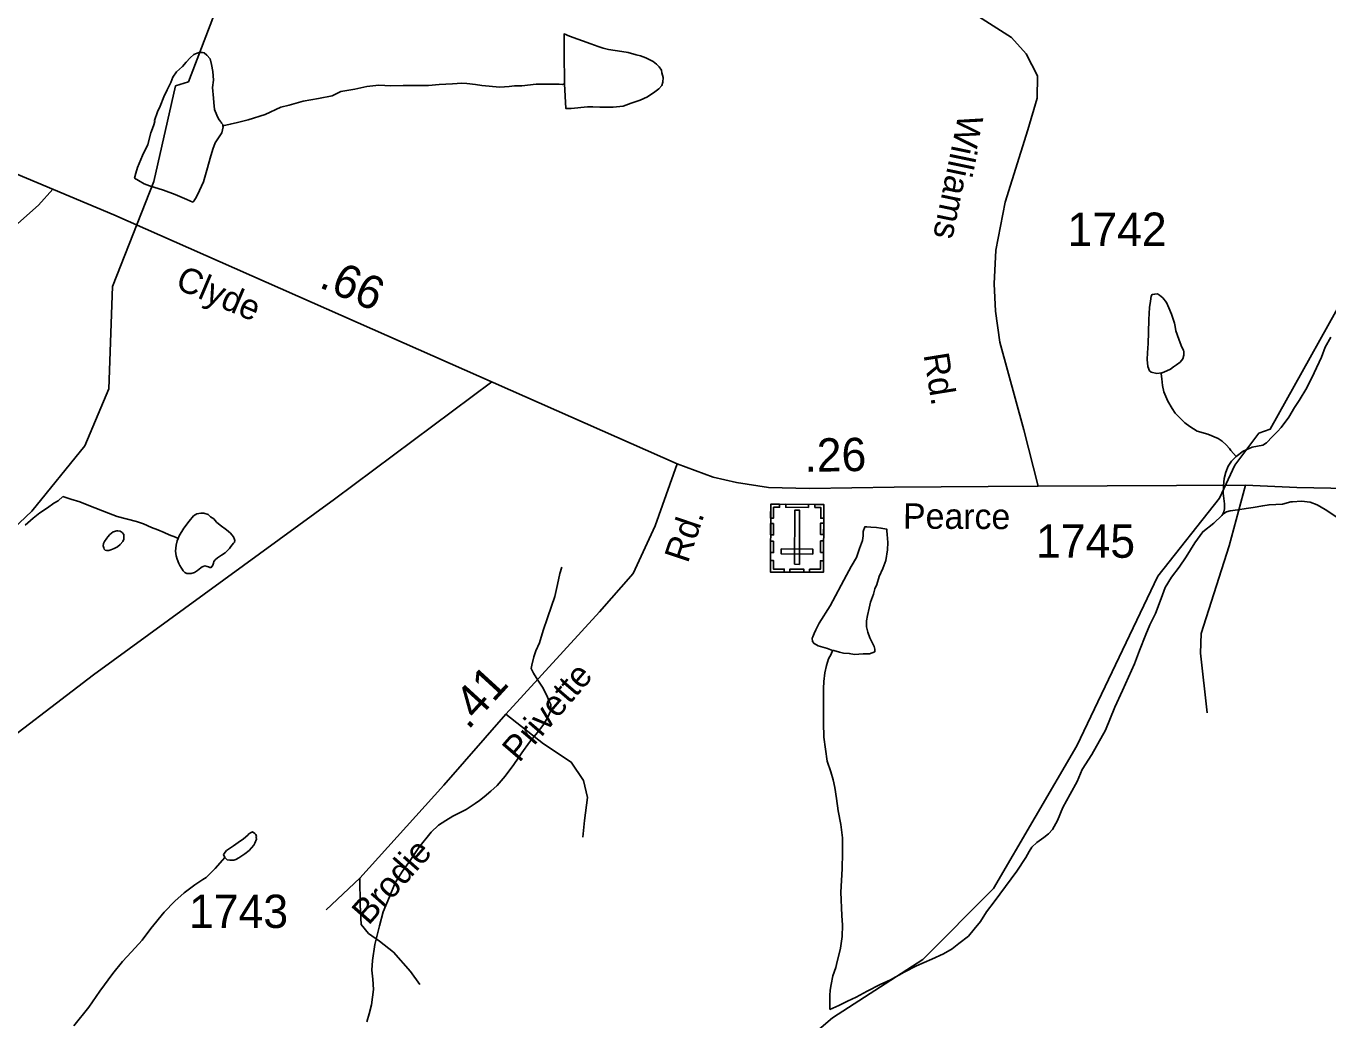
# Model space of a CAD drawing. Extents: x 2126262 to 2293712, y 749403 to 919119.
# Drawn here: x 2210024 to 2214909, y 776489 to 780220 of the extents above; entities that cross this region are included whole.
import ezdxf

# ---------------------------------------------------------------- set-up
doc = ezdxf.new("R2010")
doc.units = 0
for name, color, linetype in [('Exist Cultural Cemetery CELL', 7, 'Continuous'), ('Exist Hydrographic Misc Water Feature', 7, 'Continuous'), ('Exist Road Non-System Type 51', 7, 'Continuous'), ('Exist Road Secondary Mileage Hundredths English Label', 7, 'Continuous'), ('Exist Road Secondary Type 41 Attributed', 7, 'Continuous'), ('Exist Road Secondary Type 51 Attributed', 7, 'Continuous'), ('Exist Road Secondary Type 51 Label', 7, 'Continuous'), ('Exist Road Secondary Type 51 Number Label', 7, 'Continuous')]:
    doc.layers.add(name, color=color, linetype=linetype)

msp = doc.modelspace()

# ---------------------------------------------------------------- linework, layer by layer
at = {"layer": 'Exist Cultural Cemetery CELL'}
for points in [[(2213016, 778169.8), (2212816.9, 778170.7), (2212818, 778425.3), (2213017.1, 778424.4)], [(2212851.2, 778425.2), (2212851.1, 778413.7), (2212829.1, 778413.8), (2212828.9, 778373.4), (2212817.8, 778373.4), (2212818, 778425.3)], [(2212959.6, 778413.2), (2212874.8, 778413.6), (2212874.8, 778425), (2212959.7, 778424.6)], [(2212984.1, 778424.5), (2212984, 778413), (2213006, 778412.9), (2213005.8, 778372.5), (2213016.9, 778372.5), (2213017.2, 778424.4)], [(2212907.1, 778199.6), (2212925.8, 778199.5), (2212926.7, 778402.3), (2212908, 778402.4)], [(2212829.1, 778353), (2212828.9, 778309.7), (2212817.5, 778309.8), (2212817.7, 778353.1)], [(2213016.8, 778354.5), (2213016.7, 778311.2), (2213005.3, 778311.2), (2213005.5, 778354.5)], [(2212828.8, 778287.1), (2212828.6, 778243.8), (2212817.2, 778243.8), (2212817.4, 778287.1)], [(2213016.5, 778287.3), (2213016.3, 778244), (2213004.9, 778244), (2213005.1, 778287.3)], [(2212975.5, 778238), (2212975.6, 778256.7), (2212857.8, 778257.3), (2212857.7, 778238.6)], [(2212817, 778214.1), (2212828.4, 778214), (2212828.2, 778181.8), (2212868.8, 778181.6), (2212868.7, 778170.5), (2212816.8, 778170.8)], [(2212941.9, 778170.2), (2212890.1, 778170.4), (2212890.1, 778181.8), (2212942, 778181.6)], [(2213016.2, 778213.1), (2213004.8, 778213.2), (2213004.7, 778181), (2212964.1, 778181.2), (2212964.1, 778170), (2213016, 778169.8)]]:
    msp.add_lwpolyline(points, close=True, dxfattribs=at)
at = {"layer": 'Exist Hydrographic Misc Water Feature'}
for points in [[(2210634.1, 780010.7), (2210773.1, 780378.5), (2210779.1, 780854), (2211005.1, 781823.6), (2211060, 782331)], [(2214560, 778572), (2214650, 778691.5), (2214692.1, 778707), (2215029, 779310.2), (2215060.9, 779526), (2215135, 779626.2), (2215092.9, 779758.3), (2215092.1, 779902.6), (2215125.1, 779977.4), (2215175, 779986.2), (2215317.1, 779878.3), (2215474.9, 779855.4), (2215974, 780064.9), (2216056.1, 780191.1), (2216355, 780283.4), (2216545.9, 780410.7), (2216852.1, 780706.1)], [(2212044.3, 780002.7), (2212044.3, 780012.5), (2212043.4, 780112.4), (2212043.2, 780148.5), (2212043.4, 780170.4), (2212043, 780180.6), (2212042.8, 780190.4), (2212062.7, 780182.5), (2212143.3, 780153.3), (2212171, 780143.4), (2212189.2, 780137.5), (2212209.5, 780131.6), (2212259.6, 780124), (2212283.6, 780120.3), (2212313.3, 780112.6), (2212329.7, 780108.5), (2212349.6, 780100.7), (2212369.7, 780090.7), (2212377.5, 780086.7), (2212389.8, 780076.7), (2212399.6, 780067.1), (2212407.8, 780054.9), (2212409.7, 780044.9), (2212414, 780027.2), (2212413.8, 780009), (2212410.1, 779997), (2212398.4, 779985), (2212382.8, 779972.7), (2212356.3, 779954.8), (2212328.5, 779942.4), (2212295, 779930.4), (2212264.7, 779920), (2212226.8, 779916), (2212206.7, 779915.8), (2212176.9, 779915.4), (2212150.9, 779917.3), (2212130.8, 779917), (2212069.1, 779911), (2212049, 779910.7), (2212044.3, 780002.7)], [(2210539.6, 779604.4), (2210487.3, 779620), (2210467.4, 779627.9), (2210445.7, 779639.8), (2210431.5, 779649.6), (2210435.4, 779667.6), (2210442.8, 779689.6), (2210460.8, 779733.6), (2210480.5, 779775.7), (2210492.2, 779819.7), (2210502.1, 779845.8), (2210507.6, 779862), (2210505.7, 779865.9), (2210517.4, 779897.9), (2210527.5, 779919.9), (2210541.2, 779954.3), (2210552.9, 779980.1), (2210566.9, 780008.4), (2210574.9, 780028.3), (2210588.4, 780048.6), (2210610.5, 780068.4), (2210624.3, 780084.6), (2210640.1, 780100.8), (2210654, 780112.9), (2210666.1, 780118.8), (2210674.1, 780120.9), (2210686, 780121.1), (2210691.9, 780119.4)], [(2210691.9, 780119.4), (2210702.2, 780111.3), (2210714.3, 780097.3), (2210720.4, 780075.3), (2210724.5, 780049.5), (2210727, 780017.5), (2210723.1, 779989.3), (2210727, 779949.3), (2210729.1, 779933.6), (2210731.5, 779907.3), (2210739.3, 779885.4), (2210745.5, 779871.5), (2210751.8, 779863.7), (2210755.9, 779859.8), (2210757.8, 779855.9), (2210761.9, 779850), (2210762.1, 779845.9)], [(2208426, 777310.8), (2208504, 777364.7), (2208787, 777375.3), (2209019.1, 777485.3), (2209417.1, 777805.1), (2210046, 778399.1), (2210244.1, 778644.3), (2210334.1, 778858.9), (2210348, 779242.4), (2210504.1, 779636.1), (2210585.1, 779995.3), (2210634.1, 780010.7)], [(2212044.3, 780002.7), (2212036.5, 780000.7), (2212024.4, 780002.5), (2212004.3, 780002.3), (2211994.2, 780002.2), (2211966.5, 780001.9), (2211938.4, 780001.7), (2211884.7, 779995.6), (2211856.6, 779995.4), (2211836.7, 779993.1), (2211802.3, 779991), (2211734.4, 779996.4), (2211710.4, 780000.4), (2211678.2, 780004.1), (2211658.6, 780005.8), (2211624.7, 780003.6), (2211574.5, 780001.1), (2211534.3, 779997), (2211482.4, 779996.7), (2211438.5, 779996.4), (2211392.6, 779996.1), (2211348.3, 779997.9), (2211303, 779993.4), (2211257.1, 779982.9), (2211204.6, 779974.6), (2211173.2, 779958.7), (2211120.9, 779948.3), (2211063.5, 779937.9), (2211011.2, 779923.4), (2210979.4, 779915.3), (2210921.8, 779888.7), (2210857.6, 779868.4), (2210817.6, 779858.2), (2210790, 779851.8), (2210762.1, 779845.9)], [(2210762.1, 779845.9), (2210763.9, 779841.9), (2210758.2, 779819.7), (2210748.3, 779803.7), (2210734, 779781.6), (2210724.3, 779757.5), (2210714.5, 779723.7), (2210705.1, 779687.4), (2210689.3, 779635.4), (2210675.3, 779603.4), (2210663.6, 779579.2), (2210653.8, 779563.3), (2210650.1, 779559), (2210627.6, 779568.9), (2210583.7, 779588.4), (2210539.6, 779604.4)], [(2214285.3, 778918.3), (2214267, 778916.5), (2214245.3, 778920.3), (2214238.9, 778926.1), (2214232.6, 778942), (2214230.5, 778967.9), (2214232.4, 778994), (2214234.2, 779028.2), (2214236.1, 779070.1), (2214237.3, 779118.2), (2214239.5, 779164.1), (2214243, 779187.9), (2214245.3, 779206.3), (2214249.2, 779212.2), (2214258.8, 779214.3), (2214269.1, 779214.4), (2214276.9, 779210.4), (2214288.8, 779200.5), (2214302.9, 779182.5), (2214311.5, 779162.6), (2214321.6, 779138.8), (2214333.7, 779104.9), (2214335.5, 779092.8), (2214338, 779076.6), (2214343.7, 779062.8), (2214350.3, 779040.7), (2214360.3, 779014.9), (2214366.5, 779003), (2214368.5, 778997), (2214368.5, 778992.9), (2214368.5, 778985.2), (2214364.6, 778971.2), (2214354.8, 778958.9), (2214340.4, 778948.9), (2214328.9, 778940.9), (2214318.7, 778932.7), (2214293.3, 778920.7), (2214285.3, 778918.3)], [(2214919.5, 779052.9), (2214898, 779014.8), (2214884.4, 778976.7), (2214856.7, 778918.4), (2214829.1, 778862.1), (2214801.2, 778814), (2214783.8, 778787.8), (2214762, 778751.8), (2214733.9, 778713.8), (2214720.2, 778697.6), (2214700.7, 778679.5), (2214678.8, 778655.2), (2214664.6, 778647.2), (2214624.6, 778639), (2214590.8, 778624.7), (2214565, 778604.7)], [(2214285.3, 778918.3), (2214282.8, 778914.6), (2214285.1, 778896.4), (2214287.5, 778870.4), (2214293.3, 778846.5), (2214308, 778812.6), (2214323.8, 778784.7), (2214336.1, 778767), (2214372.2, 778731.1), (2214390.3, 778717.4), (2214418.3, 778699.4), (2214458.5, 778687.6), (2214496.7, 778672.2), (2214512.5, 778662.1), (2214526.6, 778648.1), (2214538.9, 778634.5), (2214544.7, 778626.3), (2214565, 778604.7)], [(2212111, 774000.5), (2212121.9, 774456.1), (2212246, 774676.6), (2212309.9, 775026.3), (2212688.9, 775579.5), (2212696.1, 775818.8), (2212620, 775961.3), (2212628, 776059.6), (2212735, 776228), (2213050, 776497), (2213388.9, 776716.4), (2213654.1, 776983.2), (2213967, 777518.1), (2214271.1, 778154.7), (2214502, 778448.5), (2214560, 778572)], [(2214565, 778604.7), (2214547.5, 778586.6), (2214535, 778568.2), (2214525.4, 778546.1), (2214519.2, 778522.3), (2214517.6, 778494.1), (2214516, 778466.4), (2214520.5, 778426.4), (2214520.3, 778408.2), (2214518.4, 778396.3), (2214514.5, 778388.3)], [(2210161.7, 778454.2), (2210144, 778437.8), (2210128.2, 778429.7), (2210104.1, 778411.8), (2210076.2, 778393.3), (2210050.3, 778373.3), (2210020.6, 778347)], [(2210594.7, 778297.1), (2210584.9, 778301.1), (2210560.5, 778310.9), (2210542.2, 778318.9), (2210518.5, 778328.5), (2210494.7, 778338.2), (2210464.1, 778352.2), (2210438.3, 778360.1), (2210366.3, 778379.5), (2210333.9, 778391.3), (2210260.1, 778420.7), (2210225.4, 778434.5), (2210191.8, 778444.4), (2210161.7, 778454.2)], [(2215241.4, 778231.5), (2215211.3, 778239.3), (2215164.9, 778264.9), (2215121.3, 778288.6), (2215095, 778304.3), (2215045, 778328.1), (2214990.6, 778353.8), (2214942.7, 778377.2), (2214898, 778405), (2214868.2, 778422.9), (2214841.8, 778432.6), (2214810.2, 778436.2), (2214775.8, 778434), (2214769.8, 778434.1), (2214738.2, 778425.9), (2214688.2, 778423.4), (2214664, 778419.3), (2214628.1, 778412.9), (2214602.5, 778408.7), (2214570.3, 778404.6), (2214542.4, 778400.4), (2214528.5, 778396.4), (2214514.5, 778388.3)], [(2210594.7, 778297.1), (2210591.1, 778287.2), (2210586.7, 778271.2), (2210584.7, 778249.2), (2210586.7, 778231), (2210591.3, 778219.4), (2210597, 778203.1), (2210601.3, 778195.2), (2210607.7, 778185.3), (2210609.5, 778181.3), (2210613.2, 778175.5), (2210619.3, 778169.3), (2210627.8, 778165.2), (2210643.5, 778165.7), (2210655.6, 778169.5), (2210667.7, 778175.8), (2210679.6, 778185.8), (2210685.4, 778189.8), (2210689.1, 778192), (2210695.4, 778193.9), (2210703, 778191.9), (2210709.2, 778189.8), (2210713.1, 778188), (2210719, 778187.9), (2210725.2, 778196.3), (2210727.2, 778204.1), (2210729.1, 778210.3), (2210733.2, 778216.2), (2210742.8, 778224.1), (2210756.9, 778234.5), (2210771.1, 778242.5), (2210782.8, 778254.6), (2210786.9, 778258.4), (2210792.8, 778266.4), (2210802.5, 778278.8), (2210806.6, 778282.6), (2210806.8, 778288.7), (2210806.6, 778292.8), (2210802.3, 778302.7), (2210796.3, 778310.5), (2210790.6, 778316.7), (2210776.4, 778328.5), (2210752.2, 778346.4), (2210738.5, 778358.2), (2210728, 778369.9), (2210715.7, 778377.9), (2210707.7, 778386), (2210691.7, 778392), (2210679.8, 778391.8), (2210664.3, 778389.7), (2210651.7, 778381.5), (2210636.2, 778361.5), (2210616.5, 778335.3), (2210598.6, 778307.1), (2210594.7, 778297.1)], [(2214514.5, 778388.3), (2214510.4, 778382.4), (2214480.7, 778354.1), (2214439.3, 778321.8), (2214409.3, 778279.7), (2214377.5, 778227.3), (2214350.1, 778189.2), (2214322, 778151.3), (2214298.2, 778113.1), (2214282.6, 778070.8), (2214261.5, 778014.8), (2214241.2, 777972.4), (2214226, 777936.6), (2214202.4, 777876.5), (2214182.5, 777826.3), (2214137.4, 777726.1), (2214109.5, 777663.7), (2214074.3, 777577.3), (2214023, 777485.3), (2213987.1, 777429), (2213967.6, 777384.9), (2213942.2, 777336.9), (2213914.1, 777286.3), (2213894.6, 777238.5), (2213875, 777204.2), (2213860.8, 777188.1), (2213843.2, 777174.1), (2213817.1, 777155.8), (2213797.7, 777137.6), (2213787.4, 777121.7), (2213775.5, 777099.6), (2213741.9, 777047.4), (2213656.8, 776932.9), (2213627.3, 776894.8), (2213605.5, 776858.7), (2213581.5, 776830.3), (2213559.8, 776804.3), (2213524.1, 776776), (2213498.3, 776756.1), (2213466.3, 776737.8), (2213422.6, 776717.2), (2213365, 776693), (2213318.9, 776668.8), (2213267, 776640), (2213229, 776621.8), (2213179.6, 776597.7), (2213139.2, 776575.4), (2213106, 776559.3), (2213073.6, 776543.1), (2213040.2, 776528.7)], [(2210338.8, 778311.5), (2210350.7, 778321.4), (2210364.5, 778325.4), (2210368.4, 778325.7), (2210376.6, 778323.6), (2210384.4, 778319.6), (2210390.7, 778311.7), (2210390.5, 778305.7), (2210390.7, 778293.9), (2210386.8, 778285.5), (2210377.2, 778273.6), (2210366.9, 778265.4), (2210354.8, 778259.5), (2210342.7, 778253.7), (2210334.7, 778251.2), (2210327.1, 778251.2), (2210321, 778253.3), (2210317.1, 778257.1), (2210315.3, 778261.1), (2210313, 778269.1), (2210314.8, 778277.3), (2210318.7, 778285.3), (2210326.7, 778297.5), (2210330.6, 778303.4), (2210338.8, 778311.5)], [(2213050.2, 777876.4), (2213054.5, 777876.2), (2213076.5, 777870.4), (2213090.6, 777866.7), (2213113, 777864.9), (2213132.7, 777861.1), (2213164.5, 777863.2), (2213188.7, 777863.2), (2213208.3, 777871.6), (2213208.3, 777881.3), (2213206.7, 777891.3), (2213200.5, 777903.2), (2213190.3, 777923.4), (2213182.1, 777945.4), (2213178, 777965), (2213178, 777987.3), (2213181.7, 778007.1), (2213187.2, 778035.4), (2213193, 778057.3), (2213203.2, 778087.4), (2213209, 778107.2), (2213216.7, 778123.4), (2213224.7, 778153.5), (2213238.7, 778183.4), (2213250.2, 778213.8), (2213255.9, 778253.4), (2213258, 778281.5), (2213255.3, 778311.6), (2213253.4, 778325.6), (2213253.7, 778331.7), (2213231.7, 778335.4), (2213215.5, 778337.5), (2213193.2, 778339.2), (2213179, 778340.9), (2213171.4, 778340.9), (2213165.5, 778323.1), (2213165.3, 778306.9), (2213162, 778289.2), (2213151.7, 778259), (2213140.1, 778224.7), (2213120.4, 778190.8), (2213102.7, 778158.5), (2213041.2, 778044.1), (2213000, 777978.1), (2212987.9, 777954), (2212980.5, 777939.7), (2212976.4, 777927.7), (2212974.2, 777922), (2212974.6, 777909.7), (2212980.5, 777901.9), (2212996.7, 777893.8), (2213030.8, 777884.2), (2213050.2, 777876.4)], [(2212034.8, 778189.2), (2212027, 778165.2), (2212021.3, 778140.9), (2212015.3, 778113), (2212007.6, 778078.9), (2211996.1, 778042.9), (2211980.3, 777999.1), (2211964.5, 777950.7), (2211950.5, 777904.6), (2211937, 777874.6), (2211929.2, 777852.6), (2211921.2, 777820.5), (2211919.6, 777808.6), (2211927.8, 777790.7), (2211943.8, 777764.8), (2211962, 777738.9), (2211978.4, 777706.9), (2211986, 777689), (2211992.8, 777673), (2211992.6, 777651.2), (2211980.5, 777623), (2211963.1, 777594.8), (2211941.5, 777566.8), (2211913.2, 777532.5), (2211883.7, 777492.3), (2211854.2, 777448.2), (2211822.2, 777403.9), (2211792.2, 777369.9), (2211768.5, 777347.5), (2211743, 777327.4), (2211725, 777313.5), (2211709, 777301.3), (2211675.2, 777278.8), (2211625.5, 777254.7), (2211599.5, 777238.3), (2211571.8, 777220.2), (2211543.7, 777194), (2211498.4, 777136), (2211462.9, 777083.7), (2211436.9, 777047.5), (2211409.2, 777003.4), (2211387.7, 776951.1), (2211363.9, 776895), (2211350.6, 776843), (2211332.9, 776772.7), (2211323.5, 776712.9), (2211321.7, 776676.6), (2211325.8, 776642.8), (2211328, 776603.1), (2211320.4, 776546.6), (2211311, 776512.8), (2211303, 776482.7)], [(2213050.2, 777876.4), (2213044.5, 777862.3), (2213034.7, 777844.3), (2213026.9, 777820.3), (2213021.3, 777792.3), (2213017.2, 777760.1), (2213015.6, 777734), (2213015.8, 777702.3), (2213016, 777640.2), (2213016.4, 777604), (2213016.8, 777550.4), (2213029.5, 777460.5), (2213043.7, 777420.6), (2213051.9, 777390.6), (2213058.2, 777362.4), (2213064.4, 777320.5), (2213070.7, 777274.5), (2213081.2, 777222.6), (2213087.6, 777173), (2213088, 777117), (2213085.9, 777056.8), (2213081, 776968.7), (2213085.5, 776880.8), (2213087.6, 776844.8), (2213085.7, 776802.9), (2213080.2, 776759.1), (2213064.8, 776696.9), (2213062.5, 776686.7), (2213050.9, 776654.8), (2213045.1, 776622.8), (2213041.4, 776600.7), (2213039.4, 776580.7), (2213039.8, 776552.6), (2213040, 776542.9), (2213040.2, 776528.7)], [(2210770.5, 777098.6), (2210767, 777104.8), (2210764.5, 777108.8), (2210766.8, 777114.6), (2210776.6, 777124.9), (2210802.7, 777142.9), (2210820.3, 777155.2), (2210840.2, 777169.2), (2210856.2, 777183.5), (2210860.1, 777187.3), (2210868.3, 777193.4), (2210874.2, 777195.3), (2210882.2, 777189.7), (2210886.1, 777185.4), (2210888.2, 777177.4), (2210888, 777173.8), (2210888.4, 777167.6), (2210882.6, 777153.5), (2210878.7, 777145.6), (2210870.5, 777135.5), (2210860.9, 777125.6), (2210844.9, 777113.4), (2210822.6, 777097.3), (2210811.1, 777091.3), (2210803.1, 777089.3), (2210794.9, 777088.9), (2210788.9, 777089), (2210779.1, 777090.9), (2210770.5, 777098.6)], [(2210770.5, 777098.6), (2210760.8, 777088.8), (2210733.4, 777058.4), (2210699.5, 777024.6), (2210687.6, 777016.2), (2210657.9, 776996), (2210617.5, 776965.9), (2210582, 776935.6), (2210542.7, 776893.3), (2210492.6, 776833.1), (2210459.4, 776788.7), (2210419.2, 776744.4), (2210385.6, 776708.5), (2210349.7, 776664), (2210300.5, 776597.6), (2210259.1, 776537.4), (2210203.5, 776467)]]:
    msp.add_lwpolyline(points, dxfattribs=at)
at = {"layer": 'Exist Road Non-System Type 51'}
for points in [[(2210124.5, 779608.3), (2210070.6, 779547.6), (2209668.7, 779192.8)], [(2211772, 778884.1), (2211181.7, 778444.3), (2210277.3, 777785), (2209854.3, 777462.2)], [(2214599.1, 778496.8), (2214538.8, 778269), (2214432.8, 777939.3), (2214430.7, 777866), (2214455.8, 777642.5)], [(2211823.7, 777636.9), (2211965.3, 777526.2), (2212069.7, 777457.2), (2212115.7, 777388.7), (2212131.1, 777324.5), (2212119.9, 777237.9), (2212112.9, 777175.7)], [(2211276, 777021.4), (2211278.1, 776921.5), (2211280.9, 776847.5), (2211308.8, 776814), (2211350.6, 776784.6), (2211402.3, 776744.1), (2211466.4, 776670.7), (2211501.2, 776621.8)]]:
    msp.add_lwpolyline(points, dxfattribs=at)
at = {"layer": 'Exist Road Secondary Type 41 Attributed'}
msp.add_lwpolyline([(2213821.8, 778492.6), (2213767.8, 778704.7), (2213677.8, 779033.6), (2213661, 779149.6), (2213656.8, 779252.9), (2213662.4, 779378.7), (2213698, 779559.5), (2213783.1, 779830.5), (2213817.3, 779949.9), (2213818.7, 780033.8), (2213776.9, 780116.2), (2213721, 780177.6), (2213598.2, 780255.8), (2213497, 780354.3), (2213417.5, 780488.4), (2213349.1, 780629.5), (2213331, 780730.1), (2213329.7, 780998.5), (2213329.7, 781201), (2213324.5, 781334.5)], dxfattribs=at)
at = {"layer": 'Exist Road Secondary Type 51 Attributed'}
for points in [[(2209243, 779966.5), (2209509.7, 779866.1), (2210353.3, 779512), (2212466.6, 778577.1)], [(2212466.6, 778577.1), (2212384, 778343.6), (2212301.7, 778165.6), (2212176.1, 778021.7), (2211823.7, 777636.9), (2211592.1, 777370.1), (2211276, 777021.4), (2211150.4, 776902.7)], [(2212466.6, 778577.1), (2212602, 778526.2), (2212689.9, 778506.6), (2212810, 778488.5), (2212963.5, 778484.3), (2213281, 778489.2), (2213633.4, 778491.2), (2213821.8, 778492.6)], [(2213821.8, 778492.6), (2214599.1, 778496.8), (2214791.7, 778488.5), (2216255, 778459.8), (2216564.9, 778458.4), (2217012.7, 778476)]]:
    msp.add_lwpolyline(points, dxfattribs=at)

# ---------------------------------------------------------------- texts
at = {"layer": 'Exist Road Secondary Mileage Hundredths English Label'}
for s, rotation, p in [('.66', 336.138, (2211119.1, 779241.6)), ('.26', 0.8821, (2212945.2, 778546.5)), ('.41', 47.5186, (2211682.8, 777575.5))]:
    msp.add_text(s, height=125, rotation=rotation, dxfattribs=at).set_placement(p)
at = {"layer": 'Exist Road Secondary Type 51 Label'}
for s, rotation, p in [('Williams', 258.2701, (2213523.2, 779893.6)), ('Clyde', 336.8805, (2210579.7, 779237)), ('Rd.', 279.147, (2213391.3, 778986.4)), ('Pearce', 359.7386, (2213314.4, 778333.5)), ('Rd.', 71.3714, (2212507.1, 778200.5)), ('Privette', 49.2599, (2211874.3, 777452.3)), ('Brodie', 48.5201, (2211309.2, 776841.5))]:
    msp.add_text(s, height=95, rotation=rotation, dxfattribs=at).set_placement(p)
at = {"layer": 'Exist Road Secondary Type 51 Number Label'}
for s, p in [('1742', (2213931.8, 779395)), ('1745', (2213813.4, 778224.2)), ('1743', (2210635.5, 776834.6))]:
    msp.add_text(s, height=125, dxfattribs=at).set_placement(p)

doc.saveas('drawing.dxf')
